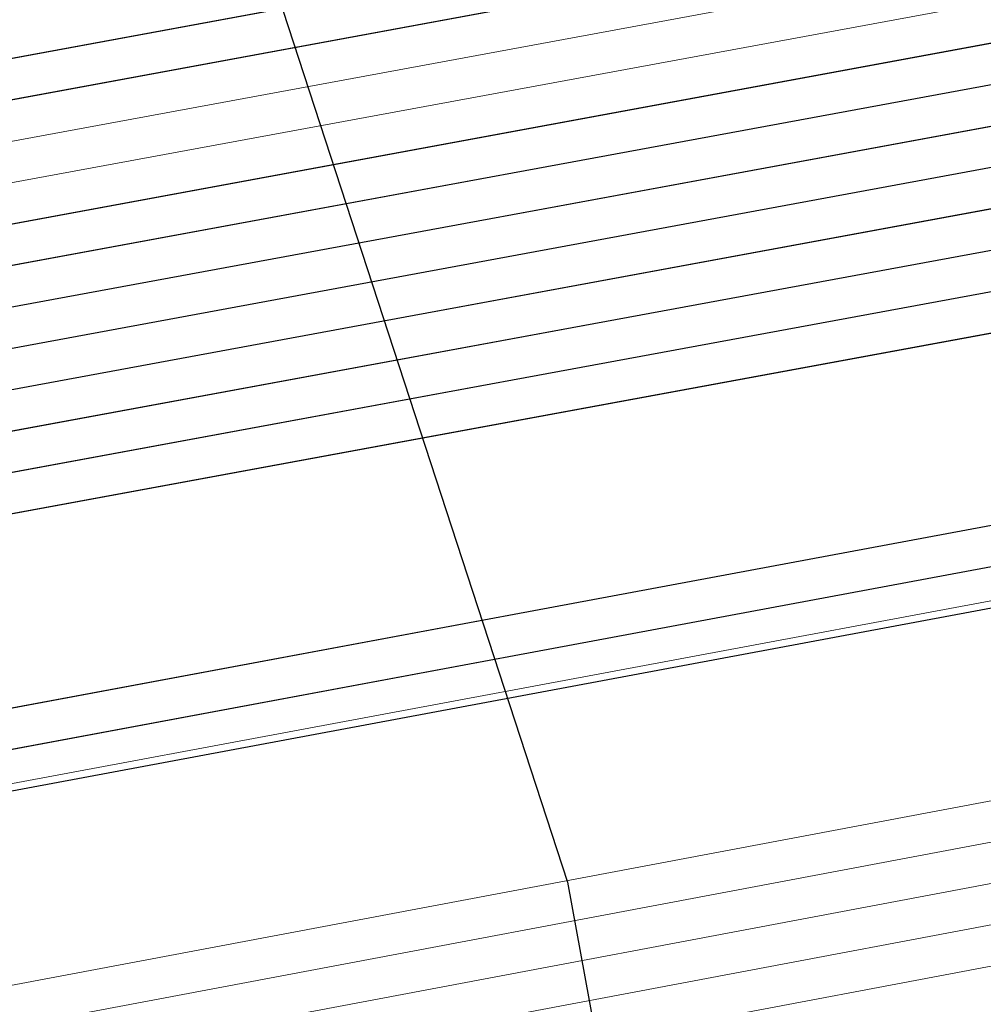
# Model space of a CAD drawing. Header units: metres. Extents: x -502 to 161, y -108 to 174.
# Tile 389 of 656: x -124.9 to -123.72, y -28.11 to -26.91. Entities that reach past the tile are written whole.
import ezdxf

# ---------------------------------------------------------------- set-up
doc = ezdxf.new("R2010")
doc.units = ezdxf.units.M
doc.header["$LTSCALE"] = 0.1
for name, color, linetype in [('BRI31-005.05-5p02-Koordinierung Lageplan 4. BA ZOB West 2022-06-15', 7, 'Continuous'), ('BRI31-005.06-5f07-Koordinierung Lageplan 4. BA ZOB Fernbusbahnh', 7, 'Continuous'), ('BRI32-005.02-5f05-Koordinierung Schemaplan 4 BA ZOB Teilbereich', 7, 'Continuous'), ('BRI32-005.03-5f06-Koordinierung Schemaplan 4 BA ZOB Teilbereich 2 Ost - Bahnhofsallee 2023-01-21', 7, 'Continuous')]:
    doc.layers.add(name, color=color, linetype=linetype)

msp = doc.modelspace()

# ---------------------------------------------------------------- linework, layer by layer
at = {"layer": 'BRI31-005.05-5p02-Koordinierung Lageplan 4. BA ZOB West 2022-06-15', "color": 250, "linetype": 'Continuous', "lineweight": 25, "true_color": 0x333333, "transparency": 33554687, "flags": 128}
for points in [[(-179.1357, -29.7394), (-178.2047, -29.9074), (-176.5237, -30.3244), (-174.8367, -30.8434), (-162.8247, -32.5154), (-157.1227, -33.4214), (-150.6707, -32.1644), (-150.3757, -32.1054), (-126.7397, -27.5954), (-121.8107, -26.6854), (-104.5117, -23.3154), (-93.6067, -21.1744), (-88.8337, -20.4444), (-81.6527, -19.0944), (-75.3827, -18.1294), (-69.6317, -17.1894), (-64.2647, -16.2324), (-63.2977, -15.6984), (-62.6077, -15.0894), (-62.1947, -14.8414), (-59.6597, -14.3864), (-59.3767, -14.3364), (-55.6447, -13.7064)], [(-55.6367, -13.7554), (-59.3687, -14.3854), (-59.6507, -14.4354), (-62.1767, -14.8894), (-62.5777, -15.1304), (-63.2687, -15.7394), (-64.2477, -16.2804), (-69.6237, -17.2384), (-75.3737, -18.1784), (-81.6437, -19.1434), (-88.8257, -20.4934), (-93.5977, -21.2234), (-104.5017, -23.3644), (-121.8007, -26.7344), (-126.7307, -27.6444), (-150.3667, -32.1544), (-150.6607, -32.2134), (-157.1217, -33.4724), (-162.8317, -32.5644), (-174.8437, -30.8934), (-176.5357, -30.3734), (-178.2147, -29.9564), (-179.1357, -29.7904)], [(-55.6287, -13.8044), (-59.3607, -14.4344), (-59.6427, -14.4844), (-62.1587, -14.9374), (-62.5477, -15.1714), (-63.2397, -15.7804), (-64.2307, -16.3284), (-69.6157, -17.2874), (-75.3647, -18.2274), (-81.6347, -19.1924), (-88.8177, -20.5424), (-93.5887, -21.2724), (-104.4917, -23.4134), (-121.7907, -26.7834), (-126.7217, -27.6934), (-150.3577, -32.2034), (-150.6507, -32.2624), (-157.1207, -33.5234), (-162.8387, -32.6134), (-174.8507, -30.9434), (-176.5477, -30.4224), (-178.2247, -30.0054), (-179.1357, -29.8414)], [(-55.6207, -13.8534), (-59.3527, -14.4834), (-59.6277, -14.5324), (-62.1407, -14.9854), (-62.5177, -15.2124), (-63.2107, -15.8214), (-64.2137, -16.3764), (-69.6077, -17.3364), (-75.3557, -18.2764), (-81.6257, -19.2414), (-88.8097, -20.5914), (-93.5797, -21.3214), (-104.4817, -23.4624), (-121.7807, -26.8324), (-126.7127, -27.7424), (-150.3487, -32.2524), (-150.6407, -32.3114), (-157.1197, -33.5744), (-162.8457, -32.6624), (-174.8577, -30.9934), (-176.5597, -30.4714), (-178.2347, -30.0544), (-179.1357, -29.8924)], [(-55.6127, -13.9024), (-59.3447, -14.5324), (-59.6247, -14.5824), (-62.1227, -15.0334), (-62.4877, -15.2534), (-63.1817, -15.8624), (-64.1967, -16.4244), (-69.5997, -17.3854), (-75.3467, -18.3254), (-81.6167, -19.2904), (-88.8017, -20.6404), (-93.5707, -21.3704), (-104.4717, -23.5114), (-121.7707, -26.8814), (-126.7037, -27.7914), (-150.3397, -32.3014), (-150.6307, -32.3604), (-157.1187, -33.6254), (-162.8527, -32.7114), (-174.8647, -31.0434), (-176.5717, -30.5204), (-178.2447, -30.1034), (-179.1357, -29.9434)], [(-55.6047, -13.9514), (-59.3367, -14.5814), (-62.1047, -15.0814), (-62.4577, -15.2944), (-63.1527, -15.9034), (-64.1797, -16.4724), (-69.5917, -17.4344), (-75.3377, -18.3744), (-81.6077, -19.3394), (-88.7937, -20.6894), (-93.5617, -21.4194), (-104.4617, -23.5604), (-121.7607, -26.9304), (-126.6947, -27.8404), (-150.3307, -32.3504), (-150.6207, -32.4094), (-157.1177, -33.6764), (-162.8597, -32.7604), (-174.8717, -31.0934), (-176.5837, -30.5694), (-178.2547, -30.1524), (-179.1357, -29.9944)], [(-56.5667, -14.3244), (-56.9487, -14.6244), (-57.8377, -15.3484), (-58.3257, -15.4954), (-59.9937, -15.7044), (-61.6697, -15.9144), (-63.7887, -16.4534), (-69.5837, -17.4834), (-75.3287, -18.4234), (-81.5687, -19.5644), (-84.6457, -20.1594), (-93.6297, -21.6994), (-104.3877, -23.8594), (-121.7187, -27.1554), (-122.6217, -27.3224), (-126.1537, -27.9814), (-137.6357, -30.1594), (-150.2927, -32.5534), (-151.8867, -32.8594), (-157.0417, -33.8394), (-163.2567, -32.9244), (-174.3647, -31.3244), (-178.3997, -30.6854)], [(-56.5467, -14.3734), (-56.9177, -14.6634), (-57.8137, -15.3934), (-58.3107, -15.5434), (-58.9957, -15.6304), (-59.9877, -15.7544), (-61.6607, -15.9634), (-63.7777, -16.5024), (-69.5757, -17.5324), (-75.3197, -18.4724), (-81.5597, -19.6134), (-84.6367, -20.2084), (-93.6207, -21.7484), (-104.3777, -23.9084), (-121.7097, -27.2044), (-122.6127, -27.3714), (-126.1447, -28.0304), (-137.6267, -30.2084), (-150.2837, -32.6024), (-151.8777, -32.9084), (-157.0407, -33.8904), (-163.2637, -32.9734), (-174.3717, -31.3734), (-178.4067, -30.7344)], [(-56.5277, -14.4214), (-56.8867, -14.7024), (-57.7897, -15.4384), (-58.2967, -15.5914), (-58.9897, -15.6804), (-59.9817, -15.8044), (-61.6517, -16.0124), (-63.7667, -16.5514), (-69.5677, -17.5814), (-75.3107, -18.5214), (-81.5507, -19.6624), (-84.6277, -20.2574), (-93.6117, -21.7974), (-104.3677, -23.9574), (-121.7007, -27.2534), (-122.6037, -27.4204), (-126.1357, -28.0794), (-137.6177, -30.2574), (-150.2747, -32.6514), (-151.8687, -32.9574), (-154.1107, -33.3844)], [(-62.5057, -14.9114), (-62.7017, -15.0274), (-63.4007, -15.5204), (-64.2987, -16.1364), (-69.6477, -17.0914), (-75.4007, -18.0314), (-81.6707, -18.9964), (-88.8497, -20.3464), (-93.6247, -21.0764), (-104.5317, -23.2174), (-121.8307, -26.5874), (-126.7577, -27.4974), (-150.3937, -32.0074), (-150.6907, -32.0664), (-157.1247, -33.3194), (-162.8107, -32.4174), (-174.8227, -30.7434), (-176.4997, -30.2264), (-178.1847, -29.8094), (-179.1357, -29.6374)], [(-62.4797, -14.9544), (-62.6747, -15.0694), (-63.3727, -15.5614), (-64.2817, -16.1844), (-69.6397, -17.1404), (-75.3917, -18.0804), (-81.6617, -19.0454), (-88.8417, -20.3954), (-93.6157, -21.1254), (-104.5217, -23.2664), (-121.8207, -26.6364), (-126.7487, -27.5464), (-150.3847, -32.0564), (-150.6807, -32.1154), (-157.1237, -33.3704), (-162.8177, -32.4664), (-174.8297, -30.7934), (-176.5117, -30.2754), (-178.1947, -29.8584), (-179.1357, -29.6884)], [(-93.6667, -20.8314), (-98.9447, -21.7314), (-104.5737, -23.0214), (-121.8707, -26.3914), (-126.7937, -27.3014), (-150.4297, -31.8114), (-150.7307, -31.8704), (-157.1287, -33.1154), (-162.7827, -32.2214), (-174.7947, -30.5434), (-178.1657, -29.7114), (-179.1357, -29.5354)], [(-93.6587, -20.8804), (-98.9347, -21.7804), (-104.5627, -23.0704), (-121.8607, -26.4404), (-126.7847, -27.3504), (-150.4207, -31.8604), (-150.7207, -31.9194), (-157.1277, -33.1664), (-162.7897, -32.2704), (-174.8017, -30.5934), (-178.1747, -29.7604), (-179.1357, -29.5864)]]:
    msp.add_lwpolyline(points, dxfattribs=at)
at = {"layer": 'BRI31-005.05-5p02-Koordinierung Lageplan 4. BA ZOB West 2022-06-15', "color": 7, "linetype": 'Continuous', "lineweight": 13, "transparency": 33554687, "flags": 128}
for points in [[(-61.4667, -16.5364), (-61.8967, -16.5874), (-64.8047, -17.0724), (-67.0677, -17.3534), (-81.2107, -19.8354), (-82.4137, -20.0454), (-83.9977, -20.3754), (-88.8717, -21.3944), (-93.5607, -22.0544), (-96.7847, -22.7254), (-98.7487, -23.1054), (-104.2927, -24.2564), (-104.8637, -24.3634), (-122.5617, -27.6464), (-126.0927, -28.3114), (-137.5747, -30.4814), (-151.2867, -33.0514), (-152.1117, -33.2054), (-156.9627, -34.1054), (-163.4867, -33.2114), (-174.4007, -31.5814), (-178.4277, -30.8814)], [(-61.4607, -16.5864), (-61.8897, -16.6374), (-64.7977, -17.1214), (-67.0607, -17.4024), (-81.2017, -19.8844), (-82.4047, -20.0944), (-83.9877, -20.4244), (-88.8627, -21.4434), (-93.5517, -22.1034), (-96.7747, -22.7744), (-98.7387, -23.1544), (-104.2827, -24.3054), (-104.8547, -24.4124), (-122.5527, -27.6954), (-126.0837, -28.3604), (-137.5657, -30.5304), (-151.2777, -33.1004), (-152.1027, -33.2544), (-156.9617, -34.1564), (-163.4937, -33.2604), (-174.4077, -31.6304), (-178.4347, -30.9304)], [(-178.4417, -30.9794), (-174.4147, -31.6794), (-163.5007, -33.3094), (-156.9607, -34.2074), (-152.0937, -33.3034), (-151.2687, -33.1494), (-137.5567, -30.5794), (-126.0747, -28.4094), (-122.5437, -27.7444), (-104.8457, -24.4614), (-104.2727, -24.3544), (-98.7287, -23.2034), (-96.7647, -22.8234), (-93.5427, -22.1524), (-88.8537, -21.4924), (-83.9777, -20.4734), (-82.3957, -20.1434), (-81.1927, -19.9334), (-67.0537, -17.4514), (-64.7907, -17.1704), (-61.8827, -16.6874), (-61.4547, -16.6364)], [(-61.4487, -16.6864), (-61.8757, -16.7374), (-64.7837, -17.2194), (-67.0467, -17.5004), (-81.1837, -19.9824), (-82.3867, -20.1924), (-83.9677, -20.5224), (-88.8447, -21.5414), (-93.5337, -22.2014), (-96.7547, -22.8724), (-98.7187, -23.2524), (-104.2627, -24.4034), (-104.8367, -24.5104), (-122.5347, -27.7934), (-126.0657, -28.4584), (-137.5477, -30.6284), (-151.2597, -33.1984), (-152.0847, -33.3524), (-156.9597, -34.2584), (-163.5077, -33.3584), (-174.4217, -31.7284), (-178.4487, -31.0284)], [(-178.4557, -31.0774), (-174.4287, -31.7774), (-163.5147, -33.4074), (-156.9587, -34.3094), (-152.0757, -33.4014), (-151.2507, -33.2474), (-137.5387, -30.6774), (-126.0567, -28.5074), (-122.5257, -27.8424), (-104.8277, -24.5594), (-104.2527, -24.4524), (-98.7087, -23.3014), (-96.7447, -22.9214), (-93.5247, -22.2504), (-88.8357, -21.5904), (-83.9577, -20.5714), (-82.3777, -20.2414), (-81.1747, -20.0314), (-67.0397, -17.5494), (-64.7767, -17.2684), (-61.8687, -16.7874), (-61.4427, -16.7364)]]:
    msp.add_lwpolyline(points, dxfattribs=at)
at = {"layer": 'BRI31-005.05-5p02-Koordinierung Lageplan 4. BA ZOB West 2022-06-15', "color": 116, "linetype": 'Continuous', "lineweight": 13, "true_color": 0x007f3f, "transparency": 33554687, "flags": 128}
for points in [[(-150.4307, -31.8114), (-126.7937, -27.3014), (-121.8697, -26.3914), (-104.5727, -23.0214), (-98.8977, -21.7234), (-93.6667, -20.8304)], [(-150.4217, -31.8604), (-126.7847, -27.3504), (-121.8597, -26.4404), (-104.5617, -23.0704), (-98.9347, -21.7804), (-93.6587, -20.8794)], [(-93.6347, -21.0284), (-98.8577, -21.9194), (-104.5307, -23.2174), (-121.8317, -26.5874), (-126.7577, -27.4974), (-150.3927, -32.0074)], [(-93.6267, -21.0774), (-98.8947, -21.9764), (-104.5197, -23.2664), (-121.8217, -26.6364), (-126.7487, -27.5464), (-150.3837, -32.0564)]]:
    msp.add_lwpolyline(points, dxfattribs=at)
at = {"layer": 'BRI31-005.05-5p02-Koordinierung Lageplan 4. BA ZOB West 2022-06-15', "color": 251, "linetype": 'Continuous', "lineweight": 13, "true_color": 0x5b5b5b, "transparency": 33554687, "flags": 128}
for points in [[(-93.6507, -20.9294), (-98.8777, -21.8214), (-104.5517, -23.1194), (-121.8507, -26.4894), (-126.7757, -27.3994), (-150.4117, -31.9094), (-150.7107, -31.9684), (-157.1267, -33.2174), (-162.7967, -32.3194), (-174.8087, -30.6434), (-176.5547, -29.7624), (-176.4667, -28.8414), (-176.3907, -28.5144)], [(-93.6427, -20.9784), (-98.9147, -21.8784), (-104.5407, -23.1684), (-121.8407, -26.5384), (-126.7667, -27.4484), (-150.4027, -31.9584), (-150.7007, -32.0174), (-157.1257, -33.2684), (-162.8037, -32.3684), (-174.8157, -30.6934), (-176.6607, -29.8214), (-176.5657, -28.8254), (-176.4877, -28.4914)]]:
    msp.add_lwpolyline(points, dxfattribs=at)
at = {"layer": 'BRI31-005.05-5p02-Koordinierung Lageplan 4. BA ZOB West 2022-06-15', "color": 35, "linetype": 'Continuous', "lineweight": 13, "true_color": 0x99724c, "transparency": 33554687, "flags": 128}
msp.add_lwpolyline([(-93.6127, -21.7884), (-104.3697, -23.9484), (-121.7017, -27.2444), (-122.6047, -27.4114), (-126.1367, -28.0704), (-137.6187, -30.2484), (-150.2757, -32.6424), (-151.8707, -32.9484), (-154.1167, -33.3754), (-154.2567, -33.5434), (-154.3317, -33.7634), (-154.1997, -34.4534), (-153.5657, -37.8804), (-153.2087, -40.8104), (-153.0367, -41.2454), (-151.5157, -44.7774), (-150.4287, -47.2014), (-149.9687, -47.5874), (-147.5347, -48.6044)], dxfattribs=at)
at = {"layer": 'BRI31-005.05-5p02-Koordinierung Lageplan 4. BA ZOB West 2022-06-15', "color": 6, "linetype": 'Continuous', "lineweight": 25, "true_color": 0xff00ff, "transparency": 33554687, "flags": 128}
msp.add_lwpolyline([(-124.8537, -26.0634), (-124.2337, -27.9634), (-124.0247, -29.1034), (-123.6647, -29.6734), (-123.2527, -31.3134), (-123.0157, -32.5374), (-122.9207, -33.0284)], dxfattribs=at)
at = {"layer": 'BRI31-005.06-5f07-Koordinierung Lageplan 4. BA ZOB Fernbusbahnh', "color": 250, "linetype": 'Continuous', "lineweight": 20, "true_color": 0x333333, "transparency": 33554687, "flags": 128}
for points in [[(-179.1357, -29.7394), (-178.2047, -29.9074), (-176.5237, -30.3244), (-174.8367, -30.8434), (-162.8247, -32.5154), (-157.1227, -33.4214), (-150.6707, -32.1644), (-150.3757, -32.1054), (-126.7397, -27.5954), (-121.8107, -26.6854), (-104.5117, -23.3154), (-93.6067, -21.1744), (-88.8337, -20.4444), (-81.6527, -19.0944), (-75.3827, -18.1294), (-69.6317, -17.1894), (-64.2647, -16.2324), (-63.2977, -15.6984), (-62.6077, -15.0894), (-62.1947, -14.8414), (-59.6597, -14.3864), (-59.3767, -14.3364), (-55.6447, -13.7064)], [(-55.6367, -13.7554), (-59.3687, -14.3854), (-59.6507, -14.4354), (-62.1767, -14.8894), (-62.5777, -15.1304), (-63.2687, -15.7394), (-64.2477, -16.2804), (-69.6237, -17.2384), (-75.3737, -18.1784), (-81.6437, -19.1434), (-88.8257, -20.4934), (-93.5977, -21.2234), (-104.5017, -23.3644), (-121.8007, -26.7344), (-126.7307, -27.6444), (-150.3667, -32.1544), (-150.6607, -32.2134), (-157.1217, -33.4724), (-162.8317, -32.5644), (-174.8437, -30.8934), (-176.5357, -30.3734), (-178.2147, -29.9564), (-179.1357, -29.7904)], [(-55.6287, -13.8044), (-59.3607, -14.4344), (-59.6427, -14.4844), (-62.1587, -14.9374), (-62.5477, -15.1714), (-63.2397, -15.7804), (-64.2307, -16.3284), (-69.6157, -17.2874), (-75.3647, -18.2274), (-81.6347, -19.1924), (-88.8177, -20.5424), (-93.5887, -21.2724), (-104.4917, -23.4134), (-121.7907, -26.7834), (-126.7217, -27.6934), (-150.3577, -32.2034), (-150.6507, -32.2624), (-157.1207, -33.5234), (-162.8387, -32.6134), (-174.8507, -30.9434), (-176.5477, -30.4224), (-178.2247, -30.0054), (-179.1357, -29.8414)], [(-55.6207, -13.8534), (-59.3527, -14.4834), (-59.6277, -14.5324), (-62.1407, -14.9854), (-62.5177, -15.2124), (-63.2107, -15.8214), (-64.2137, -16.3764), (-69.6077, -17.3364), (-75.3557, -18.2764), (-81.6257, -19.2414), (-88.8097, -20.5914), (-93.5797, -21.3214), (-104.4817, -23.4624), (-121.7807, -26.8324), (-126.7127, -27.7424), (-150.3487, -32.2524), (-150.6407, -32.3114), (-157.1197, -33.5744), (-162.8457, -32.6624), (-174.8577, -30.9934), (-176.5597, -30.4714), (-178.2347, -30.0544), (-179.1357, -29.8924)], [(-55.6127, -13.9024), (-59.3447, -14.5324), (-59.6247, -14.5824), (-62.1227, -15.0334), (-62.4877, -15.2534), (-63.1817, -15.8624), (-64.1967, -16.4244), (-69.5997, -17.3854), (-75.3467, -18.3254), (-81.6167, -19.2904), (-88.8017, -20.6404), (-93.5707, -21.3704), (-104.4717, -23.5114), (-121.7707, -26.8814), (-126.7037, -27.7914), (-150.3397, -32.3014), (-150.6307, -32.3604), (-157.1187, -33.6254), (-162.8527, -32.7114), (-174.8647, -31.0434), (-176.5717, -30.5204), (-178.2447, -30.1034), (-179.1357, -29.9434)], [(-55.6047, -13.9514), (-59.3367, -14.5814), (-62.1047, -15.0814), (-62.4577, -15.2944), (-63.1527, -15.9034), (-64.1797, -16.4724), (-69.5917, -17.4344), (-75.3377, -18.3744), (-81.6077, -19.3394), (-88.7937, -20.6894), (-93.5617, -21.4194), (-104.4617, -23.5604), (-121.7607, -26.9304), (-126.6947, -27.8404), (-150.3307, -32.3504), (-150.6207, -32.4094), (-157.1177, -33.6764), (-162.8597, -32.7604), (-174.8717, -31.0934), (-176.5837, -30.5694), (-178.2547, -30.1524), (-179.1357, -29.9944)], [(-56.5667, -14.3244), (-56.9487, -14.6244), (-57.8377, -15.3484), (-58.3257, -15.4954), (-59.9937, -15.7044), (-61.6697, -15.9144), (-63.7887, -16.4534), (-69.5837, -17.4834), (-75.3287, -18.4234), (-81.5687, -19.5644), (-84.6457, -20.1594), (-93.6297, -21.6994), (-104.3877, -23.8594), (-121.7187, -27.1554), (-122.6217, -27.3224), (-126.1537, -27.9814), (-137.6357, -30.1594), (-150.2927, -32.5534), (-151.8867, -32.8594), (-157.0417, -33.8394), (-163.2567, -32.9244), (-174.3647, -31.3244), (-178.3997, -30.6854)], [(-56.5467, -14.3734), (-56.9177, -14.6634), (-57.8137, -15.3934), (-58.3107, -15.5434), (-58.9957, -15.6304), (-59.9877, -15.7544), (-61.6607, -15.9634), (-63.7777, -16.5024), (-69.5757, -17.5324), (-75.3197, -18.4724), (-81.5597, -19.6134), (-84.6367, -20.2084), (-93.6207, -21.7484), (-104.3777, -23.9084), (-121.7097, -27.2044), (-122.6127, -27.3714), (-126.1447, -28.0304), (-137.6267, -30.2084), (-150.2837, -32.6024), (-151.8777, -32.9084), (-157.0407, -33.8904), (-163.2637, -32.9734), (-174.3717, -31.3734), (-178.4067, -30.7344)], [(-62.5057, -14.9114), (-62.7017, -15.0274), (-63.4007, -15.5204), (-64.2987, -16.1364), (-69.6477, -17.0914), (-75.4007, -18.0314), (-81.6707, -18.9964), (-88.8497, -20.3464), (-93.6247, -21.0764), (-104.5317, -23.2174), (-121.8307, -26.5874), (-126.7577, -27.4974), (-150.3937, -32.0074), (-150.6907, -32.0664), (-157.1247, -33.3194), (-162.8107, -32.4174), (-174.8227, -30.7434), (-176.4997, -30.2264), (-178.1847, -29.8094), (-179.1357, -29.6374)], [(-62.4797, -14.9544), (-62.6747, -15.0694), (-63.3727, -15.5614), (-64.2817, -16.1844), (-69.6397, -17.1404), (-75.3917, -18.0804), (-81.6617, -19.0454), (-88.8417, -20.3954), (-93.6157, -21.1254), (-104.5217, -23.2664), (-121.8207, -26.6364), (-126.7487, -27.5464), (-150.3847, -32.0564), (-150.6807, -32.1154), (-157.1237, -33.3704), (-162.8177, -32.4664), (-174.8297, -30.7934), (-176.5117, -30.2754), (-178.1947, -29.8584), (-179.1357, -29.6884)], [(-93.6667, -20.8314), (-98.9447, -21.7314), (-104.5737, -23.0214), (-121.8707, -26.3914), (-126.7937, -27.3014), (-150.4297, -31.8114), (-150.7307, -31.8704), (-157.1287, -33.1154), (-162.7827, -32.2214), (-174.7947, -30.5434), (-178.1657, -29.7114), (-179.1357, -29.5354)], [(-93.6587, -20.8804), (-98.9347, -21.7804), (-104.5627, -23.0704), (-121.8607, -26.4404), (-126.7847, -27.3504), (-150.4207, -31.8604), (-150.7207, -31.9194), (-157.1277, -33.1664), (-162.7897, -32.2704), (-174.8017, -30.5934), (-178.1747, -29.7604), (-179.1357, -29.5864)]]:
    msp.add_lwpolyline(points, dxfattribs=at)
at = {"layer": 'BRI31-005.06-5f07-Koordinierung Lageplan 4. BA ZOB Fernbusbahnh', "color": 7, "linetype": 'Continuous', "lineweight": 9, "transparency": 33554687, "flags": 128}
for points in [[(-61.4667, -16.5364), (-61.8967, -16.5874), (-64.8047, -17.0724), (-67.0677, -17.3534), (-81.2107, -19.8354), (-82.4137, -20.0454), (-83.9977, -20.3754), (-88.8717, -21.3944), (-93.5607, -22.0544), (-96.7847, -22.7254), (-98.7487, -23.1054), (-104.2927, -24.2564), (-104.8637, -24.3634), (-122.5617, -27.6464), (-126.0927, -28.3114), (-137.5747, -30.4814), (-151.2867, -33.0514), (-152.1117, -33.2054), (-156.9627, -34.1054), (-163.4867, -33.2114), (-174.4007, -31.5814), (-178.4277, -30.8814)], [(-61.4607, -16.5864), (-61.8897, -16.6374), (-64.7977, -17.1214), (-67.0607, -17.4024), (-81.2017, -19.8844), (-82.4047, -20.0944), (-83.9877, -20.4244), (-88.8627, -21.4434), (-93.5517, -22.1034), (-96.7747, -22.7744), (-98.7387, -23.1544), (-104.2827, -24.3054), (-104.8547, -24.4124), (-122.5527, -27.6954), (-126.0837, -28.3604), (-137.5657, -30.5304), (-151.2777, -33.1004), (-152.1027, -33.2544), (-156.9617, -34.1564), (-163.4937, -33.2604), (-174.4077, -31.6304), (-178.4347, -30.9304)], [(-178.4417, -30.9794), (-174.4147, -31.6794), (-163.5007, -33.3094), (-156.9607, -34.2074), (-152.0937, -33.3034), (-151.2687, -33.1494), (-137.5567, -30.5794), (-126.0747, -28.4094), (-122.5437, -27.7444), (-104.8457, -24.4614), (-104.2727, -24.3544), (-98.7287, -23.2034), (-96.7647, -22.8234), (-93.5427, -22.1524), (-88.8537, -21.4924), (-83.9777, -20.4734), (-82.3957, -20.1434), (-81.1927, -19.9334), (-67.0537, -17.4514), (-64.7907, -17.1704), (-61.8827, -16.6874), (-61.4547, -16.6364)], [(-61.4487, -16.6864), (-61.8757, -16.7374), (-64.7837, -17.2194), (-67.0467, -17.5004), (-81.1837, -19.9824), (-82.3867, -20.1924), (-83.9677, -20.5224), (-88.8447, -21.5414), (-93.5337, -22.2014), (-96.7547, -22.8724), (-98.7187, -23.2524), (-104.2627, -24.4034), (-104.8367, -24.5104), (-122.5347, -27.7934), (-126.0657, -28.4584), (-137.5477, -30.6284), (-151.2597, -33.1984), (-152.0847, -33.3524), (-156.9597, -34.2584), (-163.5077, -33.3584), (-174.4217, -31.7284), (-178.4487, -31.0284)], [(-178.4557, -31.0774), (-174.4287, -31.7774), (-163.5147, -33.4074), (-156.9587, -34.3094), (-152.0757, -33.4014), (-151.2507, -33.2474), (-137.5387, -30.6774), (-126.0567, -28.5074), (-122.5257, -27.8424), (-104.8277, -24.5594), (-104.2527, -24.4524), (-98.7087, -23.3014), (-96.7447, -22.9214), (-93.5247, -22.2504), (-88.8357, -21.5904), (-83.9577, -20.5714), (-82.3777, -20.2414), (-81.1747, -20.0314), (-67.0397, -17.5494), (-64.7767, -17.2684), (-61.8687, -16.7874), (-61.4427, -16.7364)]]:
    msp.add_lwpolyline(points, dxfattribs=at)
at = {"layer": 'BRI32-005.02-5f05-Koordinierung Schemaplan 4 BA ZOB Teilbereich', "color": 250, "linetype": 'Continuous', "lineweight": 25, "true_color": 0x333333, "transparency": 33554687, "flags": 128}
for points in [[(-179.1357, -29.7394), (-178.2047, -29.9074), (-176.5237, -30.3244), (-174.8367, -30.8434), (-162.8247, -32.5154), (-157.1227, -33.4214), (-150.6707, -32.1644), (-150.3757, -32.1054), (-126.7397, -27.5954), (-121.8107, -26.6854), (-104.5117, -23.3154), (-93.6067, -21.1744), (-88.8337, -20.4444), (-81.6527, -19.0944), (-75.3827, -18.1294), (-69.6317, -17.1894), (-64.2647, -16.2324), (-63.2977, -15.6984), (-62.6077, -15.0894), (-62.1947, -14.8414), (-59.6597, -14.3864), (-59.3767, -14.3364), (-55.6447, -13.7064)], [(-55.6367, -13.7554), (-59.3687, -14.3854), (-59.6507, -14.4354), (-62.1767, -14.8894), (-62.5777, -15.1304), (-63.2687, -15.7394), (-64.2477, -16.2804), (-69.6237, -17.2384), (-75.3737, -18.1784), (-81.6437, -19.1434), (-88.8257, -20.4934), (-93.5977, -21.2234), (-104.5017, -23.3644), (-121.8007, -26.7344), (-126.7307, -27.6444), (-150.3667, -32.1544), (-150.6607, -32.2134), (-157.1217, -33.4724), (-162.8317, -32.5644), (-174.8437, -30.8934), (-176.5357, -30.3734), (-178.2147, -29.9564), (-179.1357, -29.7904)], [(-55.6287, -13.8044), (-59.3607, -14.4344), (-59.6427, -14.4844), (-62.1587, -14.9374), (-62.5477, -15.1714), (-63.2397, -15.7804), (-64.2307, -16.3284), (-69.6157, -17.2874), (-75.3647, -18.2274), (-81.6347, -19.1924), (-88.8177, -20.5424), (-93.5887, -21.2724), (-104.4917, -23.4134), (-121.7907, -26.7834), (-126.7217, -27.6934), (-150.3577, -32.2034), (-150.6507, -32.2624), (-157.1207, -33.5234), (-162.8387, -32.6134), (-174.8507, -30.9434), (-176.5477, -30.4224), (-178.2247, -30.0054), (-179.1357, -29.8414)], [(-55.6207, -13.8534), (-59.3527, -14.4834), (-59.6277, -14.5324), (-62.1407, -14.9854), (-62.5177, -15.2124), (-63.2107, -15.8214), (-64.2137, -16.3764), (-69.6077, -17.3364), (-75.3557, -18.2764), (-81.6257, -19.2414), (-88.8097, -20.5914), (-93.5797, -21.3214), (-104.4817, -23.4624), (-121.7807, -26.8324), (-126.7127, -27.7424), (-150.3487, -32.2524), (-150.6407, -32.3114), (-157.1197, -33.5744), (-162.8457, -32.6624), (-174.8577, -30.9934), (-176.5597, -30.4714), (-178.2347, -30.0544), (-179.1357, -29.8924)], [(-55.6127, -13.9024), (-59.3447, -14.5324), (-59.6247, -14.5824), (-62.1227, -15.0334), (-62.4877, -15.2534), (-63.1817, -15.8624), (-64.1967, -16.4244), (-69.5997, -17.3854), (-75.3467, -18.3254), (-81.6167, -19.2904), (-88.8017, -20.6404), (-93.5707, -21.3704), (-104.4717, -23.5114), (-121.7707, -26.8814), (-126.7037, -27.7914), (-150.3397, -32.3014), (-150.6307, -32.3604), (-157.1187, -33.6254), (-162.8527, -32.7114), (-174.8647, -31.0434), (-176.5717, -30.5204), (-178.2447, -30.1034), (-179.1357, -29.9434)], [(-55.6047, -13.9514), (-59.3367, -14.5814), (-62.1047, -15.0814), (-62.4577, -15.2944), (-63.1527, -15.9034), (-64.1797, -16.4724), (-69.5917, -17.4344), (-75.3377, -18.3744), (-81.6077, -19.3394), (-88.7937, -20.6894), (-93.5617, -21.4194), (-104.4617, -23.5604), (-121.7607, -26.9304), (-126.6947, -27.8404), (-150.3307, -32.3504), (-150.6207, -32.4094), (-157.1177, -33.6764), (-162.8597, -32.7604), (-174.8717, -31.0934), (-176.5837, -30.5694), (-178.2547, -30.1524), (-179.1357, -29.9944)], [(-56.5667, -14.3244), (-56.9487, -14.6244), (-57.8377, -15.3484), (-58.3257, -15.4954), (-59.9937, -15.7044), (-61.6697, -15.9144), (-63.7887, -16.4534), (-69.5837, -17.4834), (-75.3287, -18.4234), (-81.5687, -19.5644), (-84.6457, -20.1594), (-93.6297, -21.6994), (-104.3877, -23.8594), (-121.7187, -27.1554), (-122.6217, -27.3224), (-126.1537, -27.9814), (-137.6357, -30.1594), (-150.2927, -32.5534), (-151.8867, -32.8594), (-157.0417, -33.8394), (-163.2567, -32.9244), (-174.3647, -31.3244), (-178.3997, -30.6854)], [(-56.5467, -14.3734), (-56.9177, -14.6634), (-57.8137, -15.3934), (-58.3107, -15.5434), (-58.9957, -15.6304), (-59.9877, -15.7544), (-61.6607, -15.9634), (-63.7777, -16.5024), (-69.5757, -17.5324), (-75.3197, -18.4724), (-81.5597, -19.6134), (-84.6367, -20.2084), (-93.6207, -21.7484), (-104.3777, -23.9084), (-121.7097, -27.2044), (-122.6127, -27.3714), (-126.1447, -28.0304), (-137.6267, -30.2084), (-150.2837, -32.6024), (-151.8777, -32.9084), (-157.0407, -33.8904), (-163.2637, -32.9734), (-174.3717, -31.3734), (-178.4067, -30.7344)], [(-56.5277, -14.4214), (-56.8867, -14.7024), (-57.7897, -15.4384), (-58.2967, -15.5914), (-58.9897, -15.6804), (-59.9817, -15.8044), (-61.6517, -16.0124), (-63.7667, -16.5514), (-69.5677, -17.5814), (-75.3107, -18.5214), (-81.5507, -19.6624), (-84.6277, -20.2574), (-93.6117, -21.7974), (-104.3677, -23.9574), (-121.7007, -27.2534), (-122.6037, -27.4204), (-126.1357, -28.0794), (-137.6177, -30.2574), (-150.2747, -32.6514), (-151.8687, -32.9574), (-154.1107, -33.3844)], [(-93.6667, -20.8314), (-98.9447, -21.7314), (-104.5737, -23.0214), (-121.8707, -26.3914), (-126.7937, -27.3014), (-150.4297, -31.8114), (-150.7307, -31.8704), (-157.1287, -33.1154), (-162.7827, -32.2214), (-174.7947, -30.5434), (-178.1657, -29.7114), (-179.1357, -29.5354)], [(-93.6587, -20.8804), (-98.9347, -21.7804), (-104.5627, -23.0704), (-121.8607, -26.4404), (-126.7847, -27.3504), (-150.4207, -31.8604), (-150.7207, -31.9194), (-157.1277, -33.1664), (-162.7897, -32.2704), (-174.8017, -30.5934), (-178.1747, -29.7604), (-179.1357, -29.5864)]]:
    msp.add_lwpolyline(points, dxfattribs=at)
at = {"layer": 'BRI32-005.02-5f05-Koordinierung Schemaplan 4 BA ZOB Teilbereich', "color": 116, "linetype": 'Continuous', "lineweight": 13, "true_color": 0x007f3f, "transparency": 33554687, "flags": 128}
for points in [[(-150.4307, -31.8114), (-126.7937, -27.3014), (-121.8697, -26.3914), (-104.5727, -23.0214), (-98.8977, -21.7234), (-93.6667, -20.8304)], [(-150.4217, -31.8604), (-126.7847, -27.3504), (-121.8597, -26.4404), (-104.5617, -23.0704), (-98.9347, -21.7804), (-93.6587, -20.8794)], [(-93.6347, -21.0284), (-98.8577, -21.9194), (-104.5307, -23.2174), (-121.8317, -26.5874), (-126.7577, -27.4974), (-150.3927, -32.0074)], [(-93.6267, -21.0774), (-98.8947, -21.9764), (-104.5197, -23.2664), (-121.8217, -26.6364), (-126.7487, -27.5464), (-150.3837, -32.0564)]]:
    msp.add_lwpolyline(points, dxfattribs=at)
at = {"layer": 'BRI32-005.02-5f05-Koordinierung Schemaplan 4 BA ZOB Teilbereich', "color": 251, "linetype": 'Continuous', "lineweight": 13, "true_color": 0x5b5b5b, "transparency": 33554687, "flags": 128}
for points in [[(-93.6507, -20.9294), (-98.8777, -21.8214), (-104.5517, -23.1194), (-121.8507, -26.4894), (-126.7757, -27.3994), (-150.4117, -31.9094), (-150.7107, -31.9684), (-157.1267, -33.2174), (-162.7967, -32.3194), (-174.8087, -30.6434), (-176.5547, -29.7624), (-176.4667, -28.8414), (-176.3907, -28.5144)], [(-93.6427, -20.9784), (-98.9147, -21.8784), (-104.5407, -23.1684), (-121.8407, -26.5384), (-126.7667, -27.4484), (-150.4027, -31.9584), (-150.7007, -32.0174), (-157.1257, -33.2684), (-162.8037, -32.3684), (-174.8157, -30.6934), (-176.6607, -29.8214), (-176.5657, -28.8254), (-176.4877, -28.4914)]]:
    msp.add_lwpolyline(points, dxfattribs=at)
at = {"layer": 'BRI32-005.02-5f05-Koordinierung Schemaplan 4 BA ZOB Teilbereich', "color": 35, "linetype": 'Continuous', "lineweight": 13, "true_color": 0x99724c, "transparency": 33554687, "flags": 128}
msp.add_lwpolyline([(-93.6127, -21.7884), (-104.3697, -23.9484), (-121.7017, -27.2444), (-122.6047, -27.4114), (-126.1367, -28.0704), (-137.6187, -30.2484), (-150.2757, -32.6424), (-151.8707, -32.9484), (-154.1167, -33.3754), (-154.2567, -33.5434), (-154.3317, -33.7634), (-154.1997, -34.4534), (-153.5657, -37.8804), (-153.2087, -40.8104), (-153.0367, -41.2454), (-151.5157, -44.7774), (-150.4287, -47.2014), (-149.9687, -47.5874), (-147.5347, -48.6044)], dxfattribs=at)
at = {"layer": 'BRI32-005.03-5f06-Koordinierung Schemaplan 4 BA ZOB Teilbereich 2 Ost - Bahnhofsallee 2023-01-21', "color": 250, "linetype": 'Continuous', "lineweight": 20, "true_color": 0x333333, "transparency": 33554687, "flags": 128}
for points in [[(-179.1357, -29.7394), (-178.2047, -29.9074), (-176.5237, -30.3244), (-174.8367, -30.8434), (-162.8247, -32.5154), (-157.1227, -33.4214), (-150.6707, -32.1644), (-150.3757, -32.1054), (-126.7397, -27.5954), (-121.8107, -26.6854), (-104.5117, -23.3154), (-93.6067, -21.1744), (-88.8337, -20.4444), (-81.6527, -19.0944), (-75.3827, -18.1294), (-69.6317, -17.1894), (-64.2647, -16.2324), (-63.2977, -15.6984), (-62.6077, -15.0894), (-62.1947, -14.8414), (-59.6597, -14.3864), (-59.3767, -14.3364), (-55.6447, -13.7064)], [(-55.6367, -13.7554), (-59.3687, -14.3854), (-59.6507, -14.4354), (-62.1767, -14.8894), (-62.5777, -15.1304), (-63.2687, -15.7394), (-64.2477, -16.2804), (-69.6237, -17.2384), (-75.3737, -18.1784), (-81.6437, -19.1434), (-88.8257, -20.4934), (-93.5977, -21.2234), (-104.5017, -23.3644), (-121.8007, -26.7344), (-126.7307, -27.6444), (-150.3667, -32.1544), (-150.6607, -32.2134), (-157.1217, -33.4724), (-162.8317, -32.5644), (-174.8437, -30.8934), (-176.5357, -30.3734), (-178.2147, -29.9564), (-179.1357, -29.7904)], [(-55.6287, -13.8044), (-59.3607, -14.4344), (-59.6427, -14.4844), (-62.1587, -14.9374), (-62.5477, -15.1714), (-63.2397, -15.7804), (-64.2307, -16.3284), (-69.6157, -17.2874), (-75.3647, -18.2274), (-81.6347, -19.1924), (-88.8177, -20.5424), (-93.5887, -21.2724), (-104.4917, -23.4134), (-121.7907, -26.7834), (-126.7217, -27.6934), (-150.3577, -32.2034), (-150.6507, -32.2624), (-157.1207, -33.5234), (-162.8387, -32.6134), (-174.8507, -30.9434), (-176.5477, -30.4224), (-178.2247, -30.0054), (-179.1357, -29.8414)], [(-55.6207, -13.8534), (-59.3527, -14.4834), (-59.6277, -14.5324), (-62.1407, -14.9854), (-62.5177, -15.2124), (-63.2107, -15.8214), (-64.2137, -16.3764), (-69.6077, -17.3364), (-75.3557, -18.2764), (-81.6257, -19.2414), (-88.8097, -20.5914), (-93.5797, -21.3214), (-104.4817, -23.4624), (-121.7807, -26.8324), (-126.7127, -27.7424), (-150.3487, -32.2524), (-150.6407, -32.3114), (-157.1197, -33.5744), (-162.8457, -32.6624), (-174.8577, -30.9934), (-176.5597, -30.4714), (-178.2347, -30.0544), (-179.1357, -29.8924)], [(-55.6127, -13.9024), (-59.3447, -14.5324), (-59.6247, -14.5824), (-62.1227, -15.0334), (-62.4877, -15.2534), (-63.1817, -15.8624), (-64.1967, -16.4244), (-69.5997, -17.3854), (-75.3467, -18.3254), (-81.6167, -19.2904), (-88.8017, -20.6404), (-93.5707, -21.3704), (-104.4717, -23.5114), (-121.7707, -26.8814), (-126.7037, -27.7914), (-150.3397, -32.3014), (-150.6307, -32.3604), (-157.1187, -33.6254), (-162.8527, -32.7114), (-174.8647, -31.0434), (-176.5717, -30.5204), (-178.2447, -30.1034), (-179.1357, -29.9434)], [(-55.6047, -13.9514), (-59.3367, -14.5814), (-62.1047, -15.0814), (-62.4577, -15.2944), (-63.1527, -15.9034), (-64.1797, -16.4724), (-69.5917, -17.4344), (-75.3377, -18.3744), (-81.6077, -19.3394), (-88.7937, -20.6894), (-93.5617, -21.4194), (-104.4617, -23.5604), (-121.7607, -26.9304), (-126.6947, -27.8404), (-150.3307, -32.3504), (-150.6207, -32.4094), (-157.1177, -33.6764), (-162.8597, -32.7604), (-174.8717, -31.0934), (-176.5837, -30.5694), (-178.2547, -30.1524), (-179.1357, -29.9944)], [(-56.5667, -14.3244), (-56.9487, -14.6244), (-57.8377, -15.3484), (-58.3257, -15.4954), (-59.9937, -15.7044), (-61.6697, -15.9144), (-63.7887, -16.4534), (-69.5837, -17.4834), (-75.3287, -18.4234), (-81.5687, -19.5644), (-84.6457, -20.1594), (-93.6297, -21.6994), (-104.3877, -23.8594), (-121.7187, -27.1554), (-122.6217, -27.3224), (-126.1537, -27.9814), (-137.6357, -30.1594), (-150.2927, -32.5534), (-151.8867, -32.8594), (-157.0417, -33.8394), (-163.2567, -32.9244), (-174.3647, -31.3244), (-178.3997, -30.6854)], [(-56.5467, -14.3734), (-56.9177, -14.6634), (-57.8137, -15.3934), (-58.3107, -15.5434), (-58.9957, -15.6304), (-59.9877, -15.7544), (-61.6607, -15.9634), (-63.7777, -16.5024), (-69.5757, -17.5324), (-75.3197, -18.4724), (-81.5597, -19.6134), (-84.6367, -20.2084), (-93.6207, -21.7484), (-104.3777, -23.9084), (-121.7097, -27.2044), (-122.6127, -27.3714), (-126.1447, -28.0304), (-137.6267, -30.2084), (-150.2837, -32.6024), (-151.8777, -32.9084), (-157.0407, -33.8904), (-163.2637, -32.9734), (-174.3717, -31.3734), (-178.4067, -30.7344)], [(-56.5277, -14.4214), (-56.8867, -14.7024), (-57.7897, -15.4384), (-58.2967, -15.5914), (-58.9897, -15.6804), (-59.9817, -15.8044), (-61.6517, -16.0124), (-63.7667, -16.5514), (-69.5677, -17.5814), (-75.3107, -18.5214), (-81.5507, -19.6624), (-84.6277, -20.2574), (-93.6117, -21.7974), (-104.3677, -23.9574), (-121.7007, -27.2534), (-122.6037, -27.4204), (-126.1357, -28.0794), (-137.6177, -30.2574), (-150.2747, -32.6514), (-151.8687, -32.9574), (-154.1107, -33.3844)], [(-62.5057, -14.9114), (-62.7017, -15.0274), (-63.4007, -15.5204), (-64.2987, -16.1364), (-69.6477, -17.0914), (-75.4007, -18.0314), (-81.6707, -18.9964), (-88.8497, -20.3464), (-93.6247, -21.0764), (-104.5317, -23.2174), (-121.8307, -26.5874), (-126.7577, -27.4974), (-150.3937, -32.0074), (-150.6907, -32.0664), (-157.1247, -33.3194), (-162.8107, -32.4174), (-174.8227, -30.7434), (-176.4997, -30.2264), (-178.1847, -29.8094), (-179.1357, -29.6374)], [(-62.4797, -14.9544), (-62.6747, -15.0694), (-63.3727, -15.5614), (-64.2817, -16.1844), (-69.6397, -17.1404), (-75.3917, -18.0804), (-81.6617, -19.0454), (-88.8417, -20.3954), (-93.6157, -21.1254), (-104.5217, -23.2664), (-121.8207, -26.6364), (-126.7487, -27.5464), (-150.3847, -32.0564), (-150.6807, -32.1154), (-157.1237, -33.3704), (-162.8177, -32.4664), (-174.8297, -30.7934), (-176.5117, -30.2754), (-178.1947, -29.8584), (-179.1357, -29.6884)], [(-93.6667, -20.8314), (-98.9447, -21.7314), (-104.5737, -23.0214), (-121.8707, -26.3914), (-126.7937, -27.3014), (-150.4297, -31.8114), (-150.7307, -31.8704), (-157.1287, -33.1154), (-162.7827, -32.2214), (-174.7947, -30.5434), (-178.1657, -29.7114), (-179.1357, -29.5354)], [(-93.6587, -20.8804), (-98.9347, -21.7804), (-104.5627, -23.0704), (-121.8607, -26.4404), (-126.7847, -27.3504), (-150.4207, -31.8604), (-150.7207, -31.9194), (-157.1277, -33.1664), (-162.7897, -32.2704), (-174.8017, -30.5934), (-178.1747, -29.7604), (-179.1357, -29.5864)]]:
    msp.add_lwpolyline(points, dxfattribs=at)
at = {"layer": 'BRI32-005.03-5f06-Koordinierung Schemaplan 4 BA ZOB Teilbereich 2 Ost - Bahnhofsallee 2023-01-21', "color": 7, "linetype": 'Continuous', "lineweight": 9, "transparency": 33554687, "flags": 128}
for points in [[(-61.4667, -16.5364), (-61.8967, -16.5874), (-64.8047, -17.0724), (-67.0677, -17.3534), (-81.2107, -19.8354), (-82.4137, -20.0454), (-83.9977, -20.3754), (-88.8717, -21.3944), (-93.5607, -22.0544), (-96.7847, -22.7254), (-98.7487, -23.1054), (-104.2927, -24.2564), (-104.8637, -24.3634), (-122.5617, -27.6464), (-126.0927, -28.3114), (-137.5747, -30.4814), (-151.2867, -33.0514), (-152.1117, -33.2054), (-156.9627, -34.1054), (-163.4867, -33.2114), (-174.4007, -31.5814), (-178.4277, -30.8814)], [(-61.4607, -16.5864), (-61.8897, -16.6374), (-64.7977, -17.1214), (-67.0607, -17.4024), (-81.2017, -19.8844), (-82.4047, -20.0944), (-83.9877, -20.4244), (-88.8627, -21.4434), (-93.5517, -22.1034), (-96.7747, -22.7744), (-98.7387, -23.1544), (-104.2827, -24.3054), (-104.8547, -24.4124), (-122.5527, -27.6954), (-126.0837, -28.3604), (-137.5657, -30.5304), (-151.2777, -33.1004), (-152.1027, -33.2544), (-156.9617, -34.1564), (-163.4937, -33.2604), (-174.4077, -31.6304), (-178.4347, -30.9304)], [(-178.4417, -30.9794), (-174.4147, -31.6794), (-163.5007, -33.3094), (-156.9607, -34.2074), (-152.0937, -33.3034), (-151.2687, -33.1494), (-137.5567, -30.5794), (-126.0747, -28.4094), (-122.5437, -27.7444), (-104.8457, -24.4614), (-104.2727, -24.3544), (-98.7287, -23.2034), (-96.7647, -22.8234), (-93.5427, -22.1524), (-88.8537, -21.4924), (-83.9777, -20.4734), (-82.3957, -20.1434), (-81.1927, -19.9334), (-67.0537, -17.4514), (-64.7907, -17.1704), (-61.8827, -16.6874), (-61.4547, -16.6364)], [(-61.4487, -16.6864), (-61.8757, -16.7374), (-64.7837, -17.2194), (-67.0467, -17.5004), (-81.1837, -19.9824), (-82.3867, -20.1924), (-83.9677, -20.5224), (-88.8447, -21.5414), (-93.5337, -22.2014), (-96.7547, -22.8724), (-98.7187, -23.2524), (-104.2627, -24.4034), (-104.8367, -24.5104), (-122.5347, -27.7934), (-126.0657, -28.4584), (-137.5477, -30.6284), (-151.2597, -33.1984), (-152.0847, -33.3524), (-156.9597, -34.2584), (-163.5077, -33.3584), (-174.4217, -31.7284), (-178.4487, -31.0284)], [(-178.4557, -31.0774), (-174.4287, -31.7774), (-163.5147, -33.4074), (-156.9587, -34.3094), (-152.0757, -33.4014), (-151.2507, -33.2474), (-137.5387, -30.6774), (-126.0567, -28.5074), (-122.5257, -27.8424), (-104.8277, -24.5594), (-104.2527, -24.4524), (-98.7087, -23.3014), (-96.7447, -22.9214), (-93.5247, -22.2504), (-88.8357, -21.5904), (-83.9577, -20.5714), (-82.3777, -20.2414), (-81.1747, -20.0314), (-67.0397, -17.5494), (-64.7767, -17.2684), (-61.8687, -16.7874), (-61.4427, -16.7364)]]:
    msp.add_lwpolyline(points, dxfattribs=at)
at = {"layer": 'BRI32-005.03-5f06-Koordinierung Schemaplan 4 BA ZOB Teilbereich 2 Ost - Bahnhofsallee 2023-01-21', "color": 116, "linetype": 'Continuous', "lineweight": 9, "true_color": 0x007f3f, "transparency": 33554687, "flags": 128}
for points in [[(-150.4307, -31.8114), (-126.7937, -27.3014), (-121.8697, -26.3914), (-104.5727, -23.0214), (-98.8977, -21.7234), (-93.6667, -20.8304)], [(-150.4217, -31.8604), (-126.7847, -27.3504), (-121.8597, -26.4404), (-104.5617, -23.0704), (-98.9347, -21.7804), (-93.6587, -20.8794)], [(-93.6347, -21.0284), (-98.8577, -21.9194), (-104.5307, -23.2174), (-121.8317, -26.5874), (-126.7577, -27.4974), (-150.3927, -32.0074)], [(-93.6267, -21.0774), (-98.8947, -21.9764), (-104.5197, -23.2664), (-121.8217, -26.6364), (-126.7487, -27.5464), (-150.3837, -32.0564)]]:
    msp.add_lwpolyline(points, dxfattribs=at)
at = {"layer": 'BRI32-005.03-5f06-Koordinierung Schemaplan 4 BA ZOB Teilbereich 2 Ost - Bahnhofsallee 2023-01-21', "color": 251, "linetype": 'Continuous', "lineweight": 9, "true_color": 0x5b5b5b, "transparency": 33554687, "flags": 128}
for points in [[(-93.6507, -20.9294), (-98.8777, -21.8214), (-104.5517, -23.1194), (-121.8507, -26.4894), (-126.7757, -27.3994), (-150.4117, -31.9094), (-150.7107, -31.9684), (-157.1267, -33.2174), (-162.7967, -32.3194), (-174.8087, -30.6434), (-176.5547, -29.7624), (-176.4667, -28.8414), (-176.3907, -28.5144)], [(-93.6427, -20.9784), (-98.9147, -21.8784), (-104.5407, -23.1684), (-121.8407, -26.5384), (-126.7667, -27.4484), (-150.4027, -31.9584), (-150.7007, -32.0174), (-157.1257, -33.2684), (-162.8037, -32.3684), (-174.8157, -30.6934), (-176.6607, -29.8214), (-176.5657, -28.8254), (-176.4877, -28.4914)]]:
    msp.add_lwpolyline(points, dxfattribs=at)
at = {"layer": 'BRI32-005.03-5f06-Koordinierung Schemaplan 4 BA ZOB Teilbereich 2 Ost - Bahnhofsallee 2023-01-21', "color": 35, "linetype": 'Continuous', "lineweight": 9, "true_color": 0x99724c, "transparency": 33554687, "flags": 128}
msp.add_lwpolyline([(-93.6127, -21.7884), (-104.3697, -23.9484), (-121.7017, -27.2444), (-122.6047, -27.4114), (-126.1367, -28.0704), (-137.6187, -30.2484), (-150.2757, -32.6424), (-151.8707, -32.9484), (-154.1167, -33.3754), (-154.2567, -33.5434), (-154.3317, -33.7634), (-154.1997, -34.4534), (-153.5657, -37.8804), (-153.2087, -40.8104), (-153.0367, -41.2454), (-151.5157, -44.7774), (-150.4287, -47.2014), (-149.9687, -47.5874), (-147.5347, -48.6044)], dxfattribs=at)

doc.saveas('drawing.dxf')
